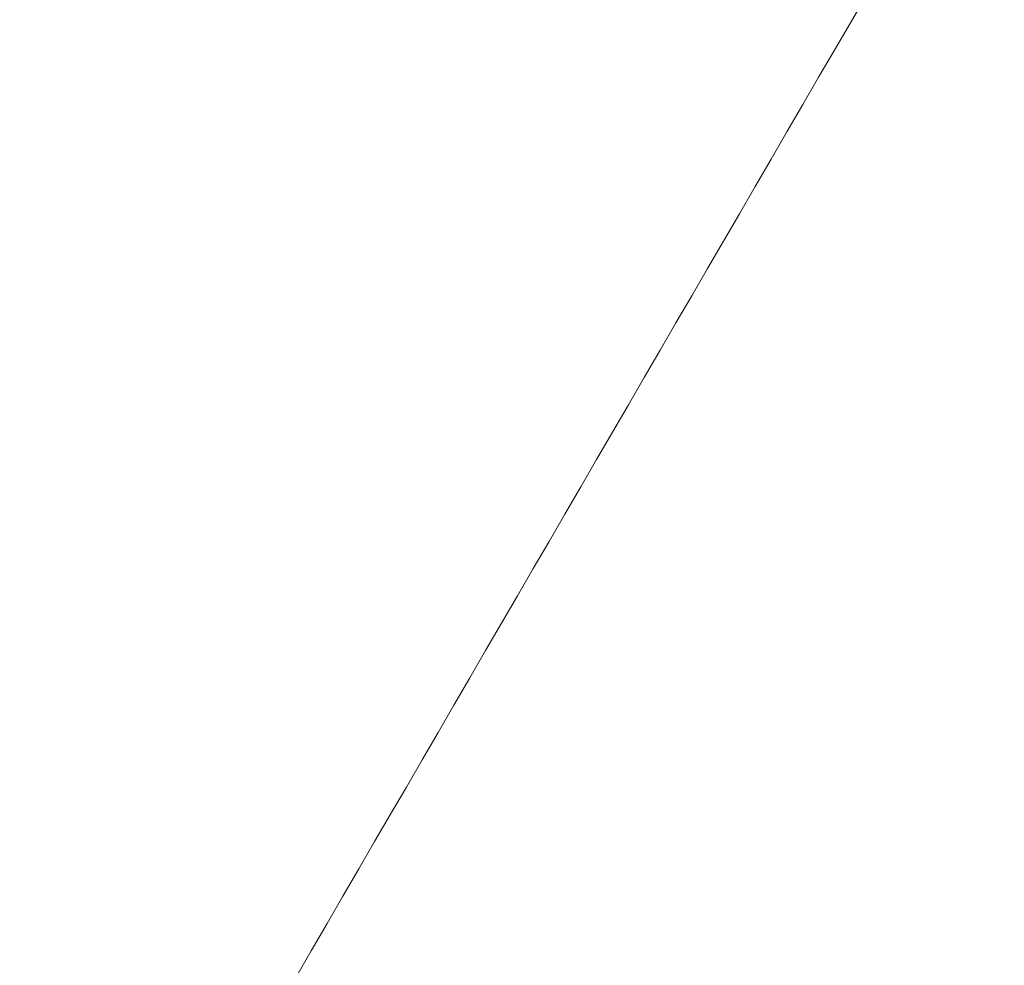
# Model space of a CAD drawing. Header units: inches. Extents: x 1 to 109, y 1 to 85.
# Tile 809 of 1056: x 88.48629 to 88.48869, y 24.49696 to 24.49926. Entities that reach past the tile are written whole.
import ezdxf

# ---------------------------------------------------------------- set-up
doc = ezdxf.new("R2010")
doc.units = ezdxf.units.IN
doc.header["$MEASUREMENT"] = 0

msp = doc.modelspace()

# ---------------------------------------------------------------- linework, layer by layer
at = {"color": 7, "linetype": 'Continuous', "lineweight": 15, "ltscale": 5}
for points, knots in [([(88.4862944, 24.4840398), (88.4865058, 24.4839997), (88.4868762, 24.4839293), (88.4873842, 24.4840945), (88.487829, 24.4843927), (88.4882558, 24.4848622), (88.4886513, 24.4854899), (88.4890106, 24.4862628), (88.4893332, 24.4871731), (88.489622, 24.4882386), (88.4898647, 24.4894238), (88.4900599, 24.4907043), (88.4902094, 24.4920692), (88.4903153, 24.4935509), (88.4903727, 24.4951008), (88.4903836, 24.496693), (88.490351, 24.4983187), (88.4902739, 24.5000117), (88.4901535, 24.5017325), (88.4899933, 24.5034587), (88.4897957, 24.5051855), (88.489559, 24.5069305), (88.4892857, 24.5086719), (88.4889799, 24.5103901), (88.4886431, 24.5120818), (88.4882757, 24.5137445), (88.487894, 24.5153089), (88.4875062, 24.5167618), (88.4871165, 24.518102), (88.4867127, 24.5193865), (88.4864344, 24.5201797), (88.4862944, 24.5205787)], [0, 0, 0, 0, 0.047744, 0.083678, 0.119866, 0.15687, 0.194162, 0.229379, 0.264854, 0.301165, 0.337774, 0.371568, 0.405611, 0.440449, 0.475566, 0.508195, 0.541055, 0.574642, 0.608478, 0.640891, 0.673522, 0.706831, 0.740369, 0.773577, 0.807002, 0.8411, 0.875426, 0.906349, 0.937273, 0.968445, 1, 1, 1, 1]), ([(88.496299, 24.5130045), (88.4946537, 24.5101679), (88.4913647, 24.5044976), (88.4880709, 24.4988304), (88.4864249, 24.4959982)], [0, 0, 0, 0, 0.500247, 1, 1, 1, 1])]:
    msp.add_open_spline(points, degree=3, knots=knots, dxfattribs=at)

doc.saveas('drawing.dxf')
